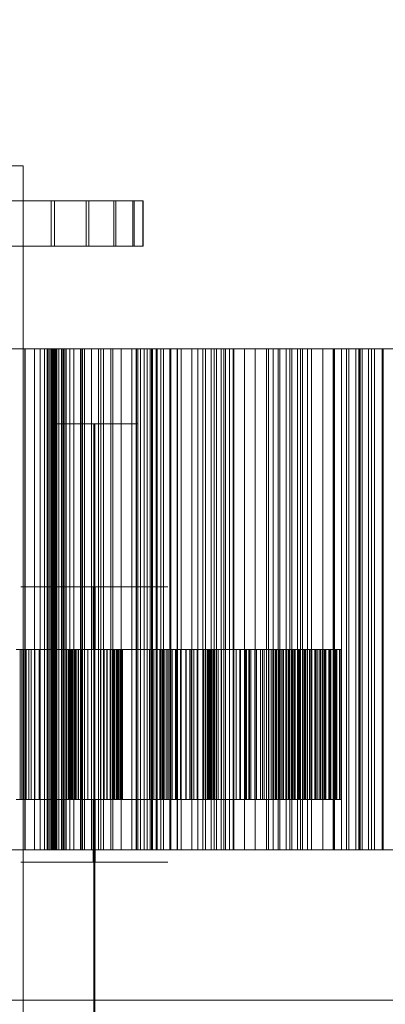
# Model space of a CAD drawing. Header units: millimetres. Extents: x -1970 to 61924, y -58230 to 6847.
# Tile 596 of 656: x 24630 to 24776, y -17512 to -17119. Entities that reach past the tile are written whole.
import ezdxf

# ---------------------------------------------------------------- set-up
doc = ezdxf.new("R2010")
doc.units = ezdxf.units.MM
for name, color, linetype, lineweight in [('COTAS_P', 1, 'Continuous', 0), ('superior_briquetadora', 7, 'Continuous', 0), ('superior_C02', 7, 'Continuous', 0)]:
    doc.layers.add(name, color=color, linetype=linetype, lineweight=lineweight)
doc.dimstyles.new('R19_100', dxfattribs={"dimtxt": 250, "dimasz": 150, "dimexe": 150, "dimexo": 80, "dimgap": 100, "dimtad": 1, "dimtih": 1, "dimtoh": 1, "dimdsep": 46, "dimcen": 0.09, "dimadec": 0, "dimazin": 0, "dimtfac": 1, "dimtdec": 4, "dimtofl": 0, "dimtmove": 0, "dimatfit": 3, "dimfxl": 1, "dimtolj": 1, "dimtzin": 0, "dimarcsym": 0})

# ---------------------------------------------------------------- blocks, each defined once
blk = doc.blocks.new('DIM_R26_29')
at = {"layer": 'COTAS_P'}
for p, q in [((24250.07, -17080), (24400.07, -17035)), ((26750.07, -17080), (26600.07, -17035)), ((24250.07, -17980), (24250.07, -17080)), ((24250.07, -17080), (26750.07, -17080)), ((24250.07, -17080), (24400.07, -17125)), ((26750.07, -17080), (26600.07, -17125)), ((26750.07, -17980), (26750.07, -17080))]:
    blk.add_line(p, q, dxfattribs=at)
blk.add_text('2500 P', height=250, dxfattribs=at).set_placement((25500.07, -16980))

msp = doc.modelspace()

# ---------------------------------------------------------------- linework, layer by layer
at = {"layer": 'superior_briquetadora'}
for p, q in [((24626.286, -17250), (24632.424, -17250)), ((24641.685, -17250), (24627.729, -17250)), ((24628.711, -17250), (24632.37, -17250)), ((24632.37, -17250), (24632.37, -17450)), ((24632.37, -17250), (24636.188, -17250)), ((24632.424, -17250), (24638.481, -17250)), ((24632.424, -17450), (24632.424, -17250)), ((24636.188, -17250), (24636.188, -17450)), ((24636.188, -17250), (24640.156, -17250)), ((24638.481, -17250), (24644.452, -17250)), ((24638.481, -17450), (24638.481, -17250)), ((24640.156, -17250), (24640.156, -17450)), ((24640.156, -17250), (24648.853, -17250)), ((24641.237, -17250), (24643.002, -17250)), ((24642.257, -17250), (24641.237, -17250)), ((24641.237, -17450), (24641.237, -17250)), ((24654.85, -17250), (24641.685, -17250)), ((24641.685, -17450), (24641.685, -17250)), ((24642.914, -17250), (24642.257, -17250)), ((24642.257, -17450), (24642.257, -17250)), ((24643.485, -17250), (24642.914, -17250)), ((24642.914, -17450), (24642.914, -17250)), ((24643.002, -17250), (24647.484, -17250)), ((24643.002, -17450), (24643.002, -17250)), ((24643.436, -17250), (24643.436, -17450)), ((24644.809, -17250), (24643.436, -17250)), ((24643.436, -17250), (24651.883, -17250)), ((24643.968, -17250), (24643.485, -17250)), ((24643.485, -17450), (24643.485, -17250)), ((24644.363, -17250), (24643.968, -17250)), ((24643.968, -17450), (24643.968, -17250)), ((24644.671, -17250), (24644.363, -17250)), ((24644.363, -17450), (24644.363, -17250)), ((24644.452, -17250), (24650.335, -17250)), ((24644.452, -17450), (24644.452, -17250)), ((24644.891, -17250), (24644.671, -17250)), ((24644.671, -17450), (24644.671, -17250)), ((24644.809, -17250), (24644.809, -17450)), ((24645.97, -17250), (24644.809, -17250)), ((24645.023, -17250), (24644.891, -17250)), ((24644.891, -17450), (24644.891, -17250)), ((24645.067, -17250), (24645.023, -17250)), ((24645.023, -17450), (24645.023, -17250)), ((24645.067, -17450), (24645.067, -17250)), ((24645.97, -17250), (24645.97, -17450)), ((24646.942, -17250), (24645.97, -17250)), ((24646.942, -17250), (24646.942, -17450)), ((24647.74, -17250), (24646.942, -17250)), ((24647.484, -17250), (24654.512, -17250)), ((24647.484, -17450), (24647.484, -17250)), ((24647.74, -17250), (24647.74, -17450)), ((24648.375, -17250), (24647.74, -17250)), ((24648.375, -17250), (24648.375, -17450)), ((24648.853, -17250), (24648.375, -17250)), ((24648.853, -17250), (24648.853, -17450)), ((24650.335, -17250), (24656.128, -17250)), ((24650.335, -17450), (24650.335, -17250)), ((24651.883, -17250), (24651.883, -17450)), ((24651.883, -17250), (24655.313, -17250)), ((24654.512, -17250), (24663.815, -17250)), ((24654.512, -17450), (24654.512, -17250)), ((24666.718, -17250), (24654.85, -17250)), ((24654.85, -17450), (24654.85, -17250)), ((24655.313, -17250), (24655.313, -17450)), ((24655.313, -17250), (24658.946, -17250)), ((24656.128, -17250), (24661.828, -17250)), ((24656.128, -17450), (24656.128, -17250)), ((24658.946, -17250), (24658.946, -17450)), ((24658.946, -17250), (24662.759, -17250)), ((24661.828, -17250), (24667.432, -17250)), ((24661.828, -17450), (24661.828, -17250)), ((24662.759, -17250), (24662.759, -17450)), ((24662.759, -17250), (24666.734, -17250)), ((24663.815, -17250), (24675.035, -17250)), ((24663.815, -17450), (24663.815, -17250)), ((24676.831, -17250), (24666.718, -17250)), ((24666.718, -17450), (24666.718, -17250)), ((24666.734, -17250), (24666.734, -17450)), ((24666.734, -17250), (24670.859, -17250)), ((24667.432, -17250), (24677.418, -17250)), ((24667.432, -17450), (24667.432, -17250)), ((24670.859, -17250), (24670.859, -17450)), ((24670.859, -17250), (24675.124, -17250)), ((24675.035, -17250), (24687.741, -17250)), ((24675.035, -17450), (24675.035, -17250)), ((24675.065, -17250), (24675.065, -17450)), ((24676.885, -17250), (24675.065, -17250)), ((24675.065, -17250), (24682.976, -17250)), ((24675.124, -17250), (24675.124, -17450)), ((24675.124, -17250), (24683.324, -17250)), ((24684.803, -17250), (24676.831, -17250)), ((24676.831, -17450), (24676.831, -17250)), ((24676.885, -17250), (24676.885, -17450)), ((24678.505, -17250), (24676.885, -17250)), ((24677.418, -17250), (24685.238, -17250)), ((24677.418, -17450), (24677.418, -17250)), ((24678.505, -17250), (24678.505, -17450)), ((24679.947, -17250), (24678.505, -17250)), ((24679.947, -17250), (24679.947, -17450)), ((24681.225, -17250), (24679.947, -17250)), ((24681.225, -17250), (24681.225, -17450)), ((24682.348, -17250), (24681.225, -17250)), ((24682.348, -17250), (24682.348, -17450)), ((24683.324, -17250), (24682.348, -17250)), ((24682.976, -17250), (24682.976, -17450)), ((24682.976, -17250), (24686.721, -17250)), ((24683.324, -17250), (24683.324, -17450)), ((24690.325, -17250), (24684.803, -17250)), ((24684.803, -17450), (24684.803, -17250)), ((24685.238, -17250), (24690.593, -17250)), ((24685.238, -17450), (24685.238, -17250)), ((24686.721, -17250), (24686.721, -17450)), ((24686.721, -17250), (24690.657, -17250)), ((24687.741, -17250), (24701.446, -17250)), ((24687.741, -17450), (24687.741, -17250)), ((24693.187, -17250), (24690.325, -17250)), ((24690.325, -17450), (24690.325, -17250)), ((24690.593, -17250), (24693.277, -17250)), ((24690.593, -17450), (24690.593, -17250)), ((24690.657, -17250), (24690.657, -17450)), ((24690.657, -17250), (24694.759, -17250)), ((24693.277, -17250), (24693.187, -17250)), ((24693.187, -17450), (24693.187, -17250)), ((24693.277, -17450), (24693.277, -17250)), ((24694.759, -17250), (24694.759, -17450)), ((24694.759, -17250), (24699.011, -17250)), ((24699.011, -17250), (24699.011, -17450)), ((24699.011, -17250), (24703.403, -17250)), ((24701.446, -17250), (24715.622, -17250)), ((24701.446, -17450), (24701.446, -17250)), ((24703.403, -17250), (24703.403, -17450)), ((24703.403, -17250), (24707.925, -17250)), ((24704.528, -17250), (24704.528, -17450)), ((24706.777, -17250), (24704.528, -17250)), ((24704.528, -17250), (24711.826, -17250)), ((24706.777, -17250), (24706.777, -17450)), ((24708.84, -17250), (24706.777, -17250)), ((24707.925, -17250), (24707.925, -17450)), ((24707.925, -17250), (24715.547, -17250)), ((24708.84, -17250), (24708.84, -17450)), ((24710.738, -17250), (24708.84, -17250)), ((24710.738, -17250), (24710.738, -17450)), ((24712.484, -17250), (24710.738, -17250)), ((24711.826, -17250), (24711.826, -17450)), ((24711.826, -17250), (24715.85, -17250)), ((24712.484, -17250), (24712.484, -17450)), ((24714.085, -17250), (24712.484, -17250)), ((24714.085, -17250), (24714.085, -17450)), ((24715.547, -17250), (24714.085, -17250)), ((24715.547, -17250), (24715.547, -17450)), ((24715.622, -17250), (24729.724, -17250)), ((24715.622, -17450), (24715.622, -17250)), ((24715.85, -17250), (24715.85, -17450)), ((24715.85, -17250), (24720.05, -17250)), ((24720.05, -17250), (24720.05, -17450)), ((24720.05, -17250), (24724.402, -17250)), ((24724.402, -17250), (24724.402, -17450)), ((24724.402, -17250), (24728.891, -17250)), ((24728.891, -17250), (24728.891, -17450)), ((24728.891, -17250), (24733.507, -17250)), ((24729.724, -17250), (24743.211, -17250)), ((24729.724, -17450), (24729.724, -17250)), ((24731.54, -17250), (24731.54, -17450)), ((24734.196, -17250), (24731.54, -17250)), ((24731.54, -17250), (24738.154, -17250)), ((24733.507, -17250), (24733.507, -17450)), ((24733.507, -17250), (24738.242, -17250)), ((24734.196, -17250), (24734.196, -17450)), ((24736.683, -17250), (24734.196, -17250)), ((24736.683, -17250), (24736.683, -17450)), ((24739.019, -17250), (24736.683, -17250)), ((24738.154, -17250), (24738.154, -17450)), ((24738.154, -17250), (24742.42, -17250)), ((24738.242, -17250), (24738.242, -17450)), ((24738.242, -17250), (24745.215, -17250)), ((24739.019, -17250), (24739.019, -17450)), ((24741.215, -17250), (24739.019, -17250)), ((24741.215, -17250), (24741.215, -17450)), ((24743.279, -17250), (24741.215, -17250)), ((24742.42, -17250), (24742.42, -17450)), ((24742.42, -17250), (24746.843, -17250)), ((24743.211, -17250), (24755.564, -17250)), ((24743.211, -17450), (24743.211, -17250)), ((24743.279, -17250), (24743.279, -17450)), ((24745.215, -17250), (24743.279, -17250)), ((24745.215, -17250), (24745.215, -17450)), ((24746.843, -17250), (24746.843, -17450)), ((24746.843, -17250), (24751.403, -17250)), ((24751.403, -17250), (24751.403, -17450)), ((24751.403, -17250), (24756.086, -17250)), ((24755.564, -17250), (24766.31, -17250)), ((24755.564, -17450), (24755.564, -17250)), ((24755.841, -17250), (24755.841, -17450)), ((24758.879, -17250), (24755.841, -17250)), ((24755.841, -17250), (24761.709, -17250)), ((24756.086, -17250), (24756.086, -17450)), ((24756.086, -17250), (24760.882, -17250)), ((24758.879, -17250), (24758.879, -17450)), ((24761.766, -17250), (24758.879, -17250)), ((24760.882, -17250), (24760.882, -17450)), ((24760.882, -17250), (24765.784, -17250)), ((24761.709, -17250), (24761.709, -17450)), ((24761.709, -17250), (24766.174, -17250)), ((24761.766, -17250), (24761.766, -17450)), ((24764.517, -17250), (24761.766, -17250)), ((24764.517, -17250), (24764.517, -17450)), ((24767.143, -17250), (24764.517, -17250)), ((24765.784, -17250), (24765.784, -17450)), ((24765.784, -17250), (24772.04, -17250)), ((24766.174, -17250), (24766.174, -17450)), ((24766.174, -17250), (24770.778, -17250)), ((24766.31, -17250), (24775.033, -17250)), ((24766.31, -17450), (24766.31, -17250)), ((24767.143, -17250), (24767.143, -17450)), ((24769.649, -17250), (24767.143, -17250)), ((24769.649, -17250), (24769.649, -17450)), ((24772.04, -17250), (24769.649, -17250)), ((24770.778, -17250), (24770.778, -17450)), ((24770.778, -17250), (24775.502, -17250)), ((24772.04, -17250), (24772.04, -17450)), ((24775.033, -17250), (24781.4, -17250)), ((24775.033, -17450), (24775.033, -17250)), ((24775.502, -17250), (24775.502, -17450)), ((24775.502, -17250), (24780.334, -17250)), ((24646.01, -17280), (24642.664, -17280)), ((24642.664, -17280), (24642.766, -17280)), ((24642.766, -17280), (24646.294, -17280)), ((24652.14, -17280), (24646.01, -17280)), ((24646.294, -17280), (24652.55, -17280)), ((24659.839, -17280), (24652.14, -17280)), ((24652.55, -17280), (24660.296, -17280)), ((24667.584, -17280), (24659.839, -17280)), ((24659.839, -17280), (24659.839, -17520)), ((24660.296, -17280), (24667.995, -17280)), ((24660.296, -17280), (24660.296, -17520)), ((24673.841, -17280), (24667.584, -17280)), ((24667.995, -17280), (24674.125, -17280)), ((24677.369, -17280), (24673.841, -17280)), ((24674.125, -17280), (24677.471, -17280)), ((24677.471, -17280), (24677.369, -17280)), ((24636.375, -17345), (24630.737, -17345)), ((24630.737, -17345), (24630.908, -17345)), ((24630.908, -17345), (24636.854, -17345)), ((24646.706, -17345), (24636.375, -17345)), ((24636.854, -17345), (24647.398, -17345)), ((24645.852, -17345), (24642.469, -17345)), ((24642.469, -17345), (24642.572, -17345)), ((24642.572, -17345), (24646.139, -17345)), ((24652.05, -17345), (24645.852, -17345)), ((24646.139, -17345), (24652.466, -17345)), ((24659.683, -17345), (24646.706, -17345)), ((24647.398, -17345), (24660.452, -17345)), ((24659.837, -17345), (24652.05, -17345)), ((24652.466, -17345), (24660.298, -17345)), ((24672.737, -17345), (24659.683, -17345)), ((24659.683, -17345), (24659.683, -17370)), ((24659.837, -17455), (24659.837, -17345)), ((24667.669, -17345), (24659.837, -17345)), ((24660.298, -17455), (24660.298, -17345)), ((24660.298, -17345), (24668.085, -17345)), ((24660.452, -17345), (24673.429, -17345)), ((24660.452, -17345), (24660.452, -17370)), ((24673.995, -17345), (24667.669, -17345)), ((24668.085, -17345), (24674.283, -17345)), ((24683.281, -17345), (24672.737, -17345)), ((24673.429, -17345), (24683.76, -17345)), ((24677.563, -17345), (24673.995, -17345)), ((24674.283, -17345), (24677.666, -17345)), ((24677.666, -17345), (24677.563, -17345)), ((24689.227, -17345), (24683.281, -17345)), ((24683.76, -17345), (24689.398, -17345)), ((24689.398, -17345), (24689.227, -17345)), ((24630.483, -17370), (24628.937, -17370)), ((24629.412, -17370), (24631.08, -17370)), ((24630.483, -17370), (24630.483, -17430)), ((24631.832, -17370), (24630.483, -17370)), ((24630.908, -17370), (24630.737, -17370)), ((24630.737, -17370), (24636.375, -17370)), ((24636.854, -17370), (24630.908, -17370)), ((24631.08, -17370), (24631.08, -17430)), ((24631.08, -17370), (24632.58, -17370)), ((24631.832, -17370), (24631.832, -17430)), ((24632.896, -17370), (24631.832, -17370)), ((24632.58, -17370), (24632.58, -17430)), ((24632.58, -17370), (24633.88, -17370)), ((24632.896, -17370), (24632.896, -17430)), ((24636.315, -17370), (24632.896, -17370)), ((24633.88, -17370), (24633.88, -17430)), ((24633.88, -17370), (24634.893, -17370)), ((24634.893, -17370), (24634.893, -17430)), ((24634.893, -17370), (24638.062, -17370)), ((24636.315, -17370), (24636.315, -17430)), ((24650.206, -17370), (24636.315, -17370)), ((24636.375, -17370), (24646.706, -17370)), ((24647.398, -17370), (24636.854, -17370)), ((24638.062, -17370), (24652.034, -17370)), ((24638.062, -17370), (24638.062, -17430)), ((24646.706, -17370), (24659.683, -17370)), ((24660.452, -17370), (24647.398, -17370)), ((24648.787, -17370), (24648.787, -17430)), ((24648.828, -17370), (24648.787, -17370)), ((24648.787, -17370), (24650.206, -17370)), ((24648.828, -17370), (24648.828, -17430)), ((24649.171, -17370), (24648.828, -17370)), ((24649.171, -17370), (24649.171, -17430)), ((24649.725, -17370), (24649.171, -17370)), ((24649.725, -17370), (24649.725, -17430)), ((24650.46, -17370), (24649.725, -17370)), ((24650.206, -17370), (24650.206, -17430)), ((24650.46, -17370), (24650.46, -17430)), ((24651.362, -17370), (24650.46, -17370)), ((24650.877, -17370), (24650.877, -17430)), ((24652.034, -17370), (24650.877, -17370)), ((24650.877, -17370), (24650.976, -17370)), ((24650.976, -17370), (24650.976, -17430)), ((24650.976, -17370), (24651.378, -17370)), ((24651.362, -17370), (24651.362, -17430)), ((24652.42, -17370), (24651.362, -17370)), ((24651.378, -17370), (24651.378, -17430)), ((24651.378, -17370), (24651.99, -17370)), ((24651.99, -17370), (24651.99, -17430)), ((24651.99, -17370), (24652.785, -17370)), ((24652.034, -17370), (24652.034, -17430)), ((24652.42, -17370), (24652.42, -17430)), ((24653.627, -17370), (24652.42, -17370)), ((24652.785, -17370), (24652.785, -17430)), ((24652.785, -17370), (24653.746, -17370)), ((24653.627, -17370), (24653.627, -17430)), ((24654.98, -17370), (24653.627, -17370)), ((24653.746, -17370), (24653.746, -17430)), ((24653.746, -17370), (24654.863, -17370)), ((24654.863, -17370), (24654.863, -17430)), ((24654.863, -17370), (24656.13, -17370)), ((24654.98, -17370), (24654.98, -17430)), ((24662.595, -17370), (24654.98, -17370)), ((24656.13, -17370), (24656.13, -17430)), ((24656.13, -17370), (24657.54, -17370)), ((24657.54, -17370), (24657.54, -17430)), ((24657.54, -17370), (24665.155, -17370)), ((24659.683, -17370), (24672.737, -17370)), ((24673.429, -17370), (24660.452, -17370)), ((24662.595, -17370), (24662.595, -17430)), ((24664.005, -17370), (24662.595, -17370)), ((24664.005, -17370), (24664.005, -17430)), ((24665.272, -17370), (24664.005, -17370)), ((24665.155, -17370), (24665.155, -17430)), ((24665.155, -17370), (24666.508, -17370)), ((24665.272, -17370), (24665.272, -17430)), ((24666.389, -17370), (24665.272, -17370)), ((24666.389, -17370), (24666.389, -17430)), ((24667.35, -17370), (24666.389, -17370)), ((24666.508, -17370), (24666.508, -17430)), ((24666.508, -17370), (24667.715, -17370)), ((24667.35, -17370), (24667.35, -17430)), ((24668.145, -17370), (24667.35, -17370)), ((24667.715, -17370), (24667.715, -17430)), ((24667.715, -17370), (24668.773, -17370)), ((24668.101, -17370), (24668.101, -17430)), ((24682.073, -17370), (24668.101, -17370)), ((24668.101, -17370), (24669.258, -17370)), ((24668.145, -17370), (24668.145, -17430)), ((24668.757, -17370), (24668.145, -17370)), ((24668.757, -17370), (24668.757, -17430)), ((24669.159, -17370), (24668.757, -17370)), ((24668.773, -17370), (24668.773, -17430)), ((24668.773, -17370), (24669.675, -17370)), ((24669.159, -17370), (24669.159, -17430)), ((24669.258, -17370), (24669.159, -17370)), ((24669.258, -17370), (24669.258, -17430)), ((24669.675, -17370), (24669.675, -17430)), ((24669.675, -17370), (24670.41, -17370)), ((24669.929, -17370), (24669.929, -17430)), ((24671.348, -17370), (24669.929, -17370)), ((24669.929, -17370), (24683.82, -17370)), ((24670.41, -17370), (24670.41, -17430)), ((24670.41, -17370), (24670.964, -17370)), ((24670.964, -17370), (24670.964, -17430)), ((24670.964, -17370), (24671.307, -17370)), ((24671.307, -17370), (24671.307, -17430)), ((24671.307, -17370), (24671.348, -17370)), ((24671.348, -17370), (24671.348, -17430)), ((24672.737, -17370), (24683.281, -17370)), ((24683.76, -17370), (24673.429, -17370)), ((24682.073, -17370), (24682.073, -17430)), ((24685.242, -17370), (24682.073, -17370)), ((24683.281, -17370), (24689.227, -17370)), ((24689.398, -17370), (24683.76, -17370)), ((24683.82, -17370), (24683.82, -17430)), ((24683.82, -17370), (24687.239, -17370)), ((24685.242, -17370), (24685.242, -17430)), ((24686.255, -17370), (24685.242, -17370)), ((24686.255, -17370), (24686.255, -17430)), ((24687.555, -17370), (24686.255, -17370)), ((24687.239, -17370), (24687.239, -17430)), ((24687.239, -17370), (24688.303, -17370)), ((24687.555, -17370), (24687.555, -17430)), ((24689.055, -17370), (24687.555, -17370)), ((24688.303, -17370), (24688.303, -17430)), ((24688.303, -17370), (24689.652, -17370)), ((24689.055, -17370), (24689.055, -17430)), ((24690.723, -17370), (24689.055, -17370)), ((24689.227, -17370), (24689.398, -17370)), ((24689.652, -17370), (24689.652, -17430)), ((24689.652, -17370), (24691.198, -17370)), ((24690.723, -17370), (24690.723, -17430)), ((24692.543, -17370), (24690.723, -17370)), ((24691.198, -17370), (24691.198, -17430)), ((24691.198, -17370), (24692.912, -17370)), ((24692.543, -17370), (24692.543, -17430)), ((24694.504, -17370), (24692.543, -17370)), ((24692.912, -17370), (24692.912, -17430)), ((24692.912, -17370), (24694.775, -17370)), ((24694.504, -17370), (24694.504, -17430)), ((24696.597, -17370), (24694.504, -17370)), ((24694.775, -17370), (24694.775, -17430)), ((24694.775, -17370), (24696.777, -17370)), ((24696.597, -17370), (24696.597, -17430)), ((24698.816, -17370), (24696.597, -17370)), ((24696.777, -17370), (24696.777, -17430)), ((24696.777, -17370), (24698.909, -17370)), ((24698.295, -17370), (24698.295, -17430)), ((24709.582, -17370), (24698.295, -17370)), ((24698.295, -17370), (24703.799, -17370)), ((24698.816, -17370), (24698.816, -17430)), ((24705.719, -17370), (24698.816, -17370)), ((24698.909, -17370), (24698.909, -17430)), ((24698.909, -17370), (24701.165, -17370)), ((24699.843, -17370), (24699.843, -17430)), ((24705.569, -17370), (24699.843, -17370)), ((24699.843, -17370), (24710.901, -17370)), ((24701.165, -17370), (24701.165, -17430)), ((24701.165, -17370), (24707.984, -17370)), ((24703.799, -17370), (24703.799, -17430)), ((24703.799, -17370), (24704.685, -17370)), ((24704.685, -17370), (24704.685, -17430)), ((24704.685, -17370), (24705.311, -17370)), ((24705.311, -17370), (24705.311, -17430)), ((24705.311, -17370), (24705.753, -17370)), ((24705.569, -17370), (24705.569, -17430)), ((24706.507, -17370), (24705.569, -17370)), ((24705.719, -17370), (24705.719, -17430)), ((24706.005, -17370), (24705.719, -17370)), ((24705.753, -17370), (24705.753, -17430)), ((24705.753, -17370), (24706.034, -17370)), ((24706.005, -17370), (24706.005, -17430)), ((24706.155, -17370), (24706.005, -17370)), ((24706.034, -17370), (24706.034, -17430)), ((24706.034, -17370), (24706.166, -17370)), ((24706.155, -17370), (24706.155, -17430)), ((24706.166, -17370), (24706.155, -17370)), ((24706.166, -17370), (24706.166, -17430)), ((24706.507, -17370), (24706.507, -17430)), ((24707.19, -17370), (24706.507, -17370)), ((24707.19, -17370), (24707.19, -17430)), ((24707.692, -17370), (24707.19, -17370)), ((24707.692, -17370), (24707.692, -17430)), ((24708.035, -17370), (24707.692, -17370)), ((24707.984, -17370), (24707.984, -17430)), ((24707.984, -17370), (24708.202, -17370)), ((24708.035, -17370), (24708.035, -17430)), ((24708.23, -17370), (24708.035, -17370)), ((24708.202, -17370), (24708.202, -17430)), ((24708.202, -17370), (24708.285, -17370)), ((24708.23, -17370), (24708.23, -17430)), ((24708.285, -17370), (24708.23, -17370)), ((24708.285, -17370), (24708.285, -17430)), ((24709.582, -17370), (24709.582, -17430)), ((24716.711, -17370), (24709.582, -17370)), ((24710.901, -17370), (24710.901, -17430)), ((24710.901, -17370), (24718.219, -17370)), ((24716.711, -17370), (24716.711, -17430)), ((24718.494, -17370), (24716.711, -17370)), ((24718.219, -17370), (24718.219, -17430)), ((24718.219, -17370), (24720.037, -17370)), ((24718.494, -17370), (24718.494, -17430)), ((24720.495, -17370), (24718.494, -17370)), ((24720.037, -17370), (24720.037, -17430)), ((24720.037, -17370), (24722.067, -17370)), ((24720.495, -17370), (24720.495, -17430)), ((24722.643, -17370), (24720.495, -17370)), ((24720.918, -17370), (24720.918, -17430)), ((24727.283, -17370), (24720.918, -17370)), ((24720.918, -17370), (24729.679, -17370)), ((24721.879, -17370), (24721.879, -17430)), ((24730.778, -17370), (24721.879, -17370)), ((24721.879, -17370), (24727.914, -17370)), ((24722.067, -17370), (24722.067, -17430)), ((24722.067, -17370), (24724.241, -17370)), ((24722.643, -17370), (24722.643, -17430)), ((24724.914, -17370), (24722.643, -17370)), ((24724.241, -17370), (24724.241, -17430)), ((24724.241, -17370), (24726.533, -17370)), ((24724.914, -17370), (24724.914, -17430)), ((24727.293, -17370), (24724.914, -17370)), ((24726.533, -17370), (24726.533, -17430)), ((24726.533, -17370), (24728.93, -17370)), ((24727.283, -17370), (24727.283, -17430)), ((24736.961, -17370), (24727.283, -17370)), ((24727.293, -17370), (24727.293, -17430)), ((24729.768, -17370), (24727.293, -17370)), ((24727.914, -17370), (24727.914, -17430)), ((24727.914, -17370), (24737.682, -17370)), ((24728.93, -17370), (24728.93, -17430)), ((24728.93, -17370), (24731.42, -17370)), ((24729.679, -17370), (24729.679, -17430)), ((24729.679, -17370), (24731.374, -17370)), ((24729.768, -17370), (24729.768, -17430)), ((24732.332, -17370), (24729.768, -17370)), ((24730.778, -17370), (24730.778, -17430)), ((24732.51, -17370), (24730.778, -17370)), ((24731.374, -17370), (24731.374, -17430)), ((24731.374, -17370), (24732.903, -17370)), ((24731.42, -17370), (24731.42, -17430)), ((24731.42, -17370), (24733.996, -17370)), ((24731.489, -17370), (24731.489, -17430)), ((24731.672, -17370), (24731.489, -17370)), ((24731.489, -17370), (24741.772, -17370)), ((24731.672, -17370), (24731.672, -17430)), ((24741.981, -17370), (24731.672, -17370)), ((24732.332, -17370), (24732.332, -17430)), ((24734.977, -17370), (24732.332, -17370)), ((24732.51, -17370), (24732.51, -17430)), ((24734.083, -17370), (24732.51, -17370)), ((24732.903, -17370), (24732.903, -17430)), ((24732.903, -17370), (24734.313, -17370)), ((24733.996, -17370), (24733.996, -17430)), ((24733.996, -17370), (24736.65, -17370)), ((24734.083, -17370), (24734.083, -17430)), ((24735.541, -17370), (24734.083, -17370)), ((24734.313, -17370), (24734.313, -17430)), ((24734.313, -17370), (24735.614, -17370)), ((24734.977, -17370), (24734.977, -17430)), ((24739.801, -17370), (24734.977, -17370)), ((24735.541, -17370), (24735.541, -17430)), ((24736.894, -17370), (24735.541, -17370)), ((24735.614, -17370), (24735.614, -17430)), ((24735.614, -17370), (24736.813, -17370)), ((24736.65, -17370), (24736.65, -17430)), ((24736.65, -17370), (24741.322, -17370)), ((24736.813, -17370), (24736.813, -17430)), ((24736.813, -17370), (24737.91, -17370)), ((24736.894, -17370), (24736.894, -17430)), ((24738.148, -17370), (24736.894, -17370)), ((24736.961, -17370), (24736.961, -17430)), ((24739.162, -17370), (24736.961, -17370)), ((24737.682, -17370), (24737.682, -17430)), ((24737.682, -17370), (24739.894, -17370)), ((24737.91, -17370), (24737.91, -17430)), ((24737.91, -17370), (24738.907, -17370)), ((24738.148, -17370), (24738.148, -17430)), ((24739.305, -17370), (24738.148, -17370)), ((24738.907, -17370), (24738.907, -17430)), ((24738.907, -17370), (24739.801, -17370)), ((24739.162, -17370), (24739.162, -17430)), ((24741.467, -17370), (24739.162, -17370)), ((24739.305, -17370), (24739.305, -17430)), ((24740.363, -17370), (24739.305, -17370)), ((24739.801, -17370), (24739.801, -17430)), ((24739.894, -17370), (24739.894, -17430)), ((24739.894, -17370), (24742.202, -17370)), ((24740.363, -17370), (24740.363, -17430)), ((24741.322, -17370), (24740.363, -17370)), ((24741.322, -17370), (24741.322, -17430)), ((24741.467, -17370), (24741.467, -17430)), ((24743.838, -17370), (24741.467, -17370)), ((24741.772, -17370), (24741.772, -17430)), ((24741.772, -17370), (24743.94, -17370)), ((24741.981, -17370), (24741.981, -17430)), ((24744.164, -17370), (24741.981, -17370)), ((24742.202, -17370), (24742.202, -17430)), ((24742.202, -17370), (24744.572, -17370)), ((24743.838, -17370), (24743.838, -17430)), ((24746.262, -17370), (24743.838, -17370)), ((24743.94, -17370), (24743.94, -17430)), ((24743.94, -17370), (24746.07, -17370)), ((24744.164, -17370), (24744.164, -17430)), ((24746.316, -17370), (24744.164, -17370)), ((24744.572, -17370), (24744.572, -17430)), ((24744.572, -17370), (24746.99, -17370)), ((24746.07, -17370), (24746.07, -17430)), ((24746.07, -17370), (24748.167, -17370)), ((24746.262, -17370), (24746.262, -17430)), ((24748.727, -17370), (24746.262, -17370)), ((24746.316, -17370), (24746.316, -17430)), ((24748.441, -17370), (24746.316, -17370)), ((24746.99, -17370), (24746.99, -17430)), ((24746.99, -17370), (24749.445, -17370)), ((24748.167, -17370), (24748.167, -17430)), ((24748.167, -17370), (24750.231, -17370)), ((24748.441, -17370), (24748.441, -17430)), ((24750.537, -17370), (24748.441, -17370)), ((24748.727, -17370), (24748.727, -17430)), ((24751.227, -17370), (24748.727, -17370)), ((24749.445, -17370), (24749.445, -17430)), ((24749.445, -17370), (24751.931, -17370)), ((24750.231, -17370), (24750.231, -17430)), ((24750.231, -17370), (24752.259, -17370)), ((24750.537, -17370), (24750.537, -17430)), ((24752.602, -17370), (24750.537, -17370)), ((24751.227, -17370), (24751.227, -17430)), ((24753.754, -17370), (24751.227, -17370)), ((24751.931, -17370), (24751.931, -17430)), ((24751.931, -17370), (24754.44, -17370)), ((24752.259, -17370), (24752.259, -17430)), ((24752.259, -17370), (24754.247, -17370)), ((24752.602, -17370), (24752.602, -17430)), ((24754.63, -17370), (24752.602, -17370)), ((24753.754, -17370), (24753.754, -17430)), ((24756.302, -17370), (24753.754, -17370)), ((24754.247, -17370), (24754.247, -17430)), ((24754.247, -17370), (24756.193, -17370)), ((24754.44, -17370), (24754.44, -17430)), ((24754.44, -17370), (24756.967, -17370)), ((24754.63, -17370), (24754.63, -17430)), ((24756.62, -17370), (24754.63, -17370)), ((24756.193, -17370), (24756.193, -17430)), ((24756.193, -17370), (24758.091, -17370)), ((24756.302, -17370), (24756.302, -17430)), ((24758.091, -17370), (24756.302, -17370)), ((24756.62, -17370), (24756.62, -17430)), ((24758.566, -17370), (24756.62, -17370)), ((24756.967, -17370), (24756.967, -17430)), ((24756.967, -17370), (24758.566, -17370)), ((24758.091, -17370), (24758.091, -17430)), ((24758.566, -17370), (24758.566, -17430)), ((24630.483, -17430), (24628.937, -17430)), ((24629.412, -17430), (24631.08, -17430)), ((24631.832, -17430), (24630.483, -17430)), ((24630.908, -17430), (24630.737, -17430)), ((24630.737, -17430), (24636.375, -17430)), ((24636.854, -17430), (24630.908, -17430)), ((24631.08, -17430), (24632.58, -17430)), ((24632.896, -17430), (24631.832, -17430)), ((24632.58, -17430), (24633.88, -17430)), ((24636.315, -17430), (24632.896, -17430)), ((24633.88, -17430), (24634.893, -17430)), ((24634.893, -17430), (24638.062, -17430)), ((24650.206, -17430), (24636.315, -17430)), ((24636.375, -17430), (24646.706, -17430)), ((24647.398, -17430), (24636.854, -17430)), ((24638.062, -17430), (24652.034, -17430)), ((24646.706, -17430), (24659.683, -17430)), ((24660.452, -17430), (24647.398, -17430)), ((24648.828, -17430), (24648.787, -17430)), ((24648.787, -17430), (24650.206, -17430)), ((24649.171, -17430), (24648.828, -17430)), ((24649.725, -17430), (24649.171, -17430)), ((24650.46, -17430), (24649.725, -17430)), ((24651.362, -17430), (24650.46, -17430)), ((24652.034, -17430), (24650.877, -17430)), ((24650.877, -17430), (24650.976, -17430)), ((24650.976, -17430), (24651.378, -17430)), ((24652.42, -17430), (24651.362, -17430)), ((24651.378, -17430), (24651.99, -17430)), ((24651.99, -17430), (24652.785, -17430)), ((24653.627, -17430), (24652.42, -17430)), ((24652.785, -17430), (24653.746, -17430)), ((24654.98, -17430), (24653.627, -17430)), ((24653.746, -17430), (24654.863, -17430)), ((24654.863, -17430), (24656.13, -17430)), ((24662.595, -17430), (24654.98, -17430)), ((24656.13, -17430), (24657.54, -17430)), ((24657.54, -17430), (24665.155, -17430)), ((24659.683, -17430), (24672.737, -17430)), ((24659.683, -17430), (24659.683, -17455)), ((24673.429, -17430), (24660.452, -17430)), ((24660.452, -17430), (24660.452, -17455)), ((24664.005, -17430), (24662.595, -17430)), ((24665.272, -17430), (24664.005, -17430)), ((24665.155, -17430), (24666.508, -17430)), ((24666.389, -17430), (24665.272, -17430)), ((24667.35, -17430), (24666.389, -17430)), ((24666.508, -17430), (24667.715, -17430)), ((24668.145, -17430), (24667.35, -17430)), ((24667.715, -17430), (24668.773, -17430)), ((24682.073, -17430), (24668.101, -17430)), ((24668.101, -17430), (24669.258, -17430)), ((24668.757, -17430), (24668.145, -17430)), ((24669.159, -17430), (24668.757, -17430)), ((24668.773, -17430), (24669.675, -17430)), ((24669.258, -17430), (24669.159, -17430)), ((24669.675, -17430), (24670.41, -17430)), ((24671.348, -17430), (24669.929, -17430)), ((24669.929, -17430), (24683.82, -17430)), ((24670.41, -17430), (24670.964, -17430)), ((24670.964, -17430), (24671.307, -17430)), ((24671.307, -17430), (24671.348, -17430)), ((24672.737, -17430), (24683.281, -17430)), ((24683.76, -17430), (24673.429, -17430)), ((24685.242, -17430), (24682.073, -17430)), ((24683.281, -17430), (24689.227, -17430)), ((24689.398, -17430), (24683.76, -17430)), ((24683.82, -17430), (24687.239, -17430)), ((24686.255, -17430), (24685.242, -17430)), ((24687.555, -17430), (24686.255, -17430)), ((24687.239, -17430), (24688.303, -17430)), ((24689.055, -17430), (24687.555, -17430)), ((24688.303, -17430), (24689.652, -17430)), ((24690.723, -17430), (24689.055, -17430)), ((24689.227, -17430), (24689.398, -17430)), ((24689.652, -17430), (24691.198, -17430)), ((24692.543, -17430), (24690.723, -17430)), ((24691.198, -17430), (24692.912, -17430)), ((24694.504, -17430), (24692.543, -17430)), ((24692.912, -17430), (24694.775, -17430)), ((24696.597, -17430), (24694.504, -17430)), ((24694.775, -17430), (24696.777, -17430)), ((24698.816, -17430), (24696.597, -17430)), ((24696.777, -17430), (24698.909, -17430)), ((24709.582, -17430), (24698.295, -17430)), ((24698.295, -17430), (24703.799, -17430)), ((24705.719, -17430), (24698.816, -17430)), ((24698.909, -17430), (24701.165, -17430)), ((24705.569, -17430), (24699.843, -17430)), ((24699.843, -17430), (24710.901, -17430)), ((24701.165, -17430), (24707.984, -17430)), ((24703.799, -17430), (24704.685, -17430)), ((24704.685, -17430), (24705.311, -17430)), ((24705.311, -17430), (24705.753, -17430)), ((24706.507, -17430), (24705.569, -17430)), ((24706.005, -17430), (24705.719, -17430)), ((24705.753, -17430), (24706.034, -17430)), ((24706.155, -17430), (24706.005, -17430)), ((24706.034, -17430), (24706.166, -17430)), ((24706.166, -17430), (24706.155, -17430)), ((24707.19, -17430), (24706.507, -17430)), ((24707.692, -17430), (24707.19, -17430)), ((24708.035, -17430), (24707.692, -17430)), ((24707.984, -17430), (24708.202, -17430)), ((24708.23, -17430), (24708.035, -17430)), ((24708.202, -17430), (24708.285, -17430)), ((24708.285, -17430), (24708.23, -17430)), ((24716.711, -17430), (24709.582, -17430)), ((24710.901, -17430), (24718.219, -17430)), ((24718.494, -17430), (24716.711, -17430)), ((24718.219, -17430), (24720.037, -17430)), ((24720.495, -17430), (24718.494, -17430)), ((24720.037, -17430), (24722.067, -17430)), ((24722.643, -17430), (24720.495, -17430)), ((24727.283, -17430), (24720.918, -17430)), ((24720.918, -17430), (24729.679, -17430)), ((24730.778, -17430), (24721.879, -17430)), ((24721.879, -17430), (24727.914, -17430)), ((24722.067, -17430), (24724.241, -17430)), ((24724.914, -17430), (24722.643, -17430)), ((24724.241, -17430), (24726.533, -17430)), ((24727.293, -17430), (24724.914, -17430)), ((24726.533, -17430), (24728.93, -17430)), ((24736.961, -17430), (24727.283, -17430)), ((24729.768, -17430), (24727.293, -17430)), ((24727.914, -17430), (24737.682, -17430)), ((24728.93, -17430), (24731.42, -17430)), ((24729.679, -17430), (24731.374, -17430)), ((24732.332, -17430), (24729.768, -17430)), ((24732.51, -17430), (24730.778, -17430)), ((24731.374, -17430), (24732.903, -17430)), ((24731.42, -17430), (24733.996, -17430)), ((24731.672, -17430), (24731.489, -17430)), ((24731.489, -17430), (24741.772, -17430)), ((24741.981, -17430), (24731.672, -17430)), ((24734.977, -17430), (24732.332, -17430)), ((24734.083, -17430), (24732.51, -17430)), ((24732.903, -17430), (24734.313, -17430)), ((24733.996, -17430), (24736.65, -17430)), ((24735.541, -17430), (24734.083, -17430)), ((24734.313, -17430), (24735.614, -17430)), ((24739.801, -17430), (24734.977, -17430)), ((24736.894, -17430), (24735.541, -17430)), ((24735.614, -17430), (24736.813, -17430)), ((24736.65, -17430), (24741.322, -17430)), ((24736.813, -17430), (24737.91, -17430)), ((24738.148, -17430), (24736.894, -17430)), ((24739.162, -17430), (24736.961, -17430)), ((24737.682, -17430), (24739.894, -17430)), ((24737.91, -17430), (24738.907, -17430)), ((24739.305, -17430), (24738.148, -17430)), ((24738.907, -17430), (24739.801, -17430)), ((24741.467, -17430), (24739.162, -17430)), ((24740.363, -17430), (24739.305, -17430)), ((24739.894, -17430), (24742.202, -17430)), ((24741.322, -17430), (24740.363, -17430)), ((24743.838, -17430), (24741.467, -17430)), ((24741.772, -17430), (24743.94, -17430)), ((24744.164, -17430), (24741.981, -17430)), ((24742.202, -17430), (24744.572, -17430)), ((24746.262, -17430), (24743.838, -17430)), ((24743.94, -17430), (24746.07, -17430)), ((24746.316, -17430), (24744.164, -17430)), ((24744.572, -17430), (24746.99, -17430)), ((24746.07, -17430), (24748.167, -17430)), ((24748.727, -17430), (24746.262, -17430)), ((24748.441, -17430), (24746.316, -17430)), ((24746.99, -17430), (24749.445, -17430)), ((24748.167, -17430), (24750.231, -17430)), ((24750.537, -17430), (24748.441, -17430)), ((24751.227, -17430), (24748.727, -17430)), ((24749.445, -17430), (24751.931, -17430)), ((24750.231, -17430), (24752.259, -17430)), ((24752.602, -17430), (24750.537, -17430)), ((24753.754, -17430), (24751.227, -17430)), ((24751.931, -17430), (24754.44, -17430)), ((24752.259, -17430), (24754.247, -17430)), ((24754.63, -17430), (24752.602, -17430)), ((24756.302, -17430), (24753.754, -17430)), ((24754.247, -17430), (24756.193, -17430)), ((24754.44, -17430), (24756.967, -17430)), ((24756.62, -17430), (24754.63, -17430)), ((24756.193, -17430), (24758.091, -17430)), ((24758.091, -17430), (24756.302, -17430)), ((24758.566, -17430), (24756.62, -17430)), ((24756.967, -17430), (24758.566, -17430)), ((24626.286, -17450), (24632.424, -17450)), ((24641.685, -17450), (24627.729, -17450)), ((24628.711, -17450), (24632.37, -17450)), ((24632.37, -17450), (24636.188, -17450)), ((24632.424, -17450), (24638.481, -17450)), ((24636.188, -17450), (24640.156, -17450)), ((24638.481, -17450), (24644.452, -17450)), ((24640.156, -17450), (24648.853, -17450)), ((24643.002, -17450), (24641.237, -17450)), ((24641.237, -17450), (24642.257, -17450)), ((24654.85, -17450), (24641.685, -17450)), ((24642.257, -17450), (24642.914, -17450)), ((24642.914, -17450), (24643.485, -17450)), ((24647.484, -17450), (24643.002, -17450)), ((24644.809, -17450), (24643.436, -17450)), ((24643.436, -17450), (24651.883, -17450)), ((24643.485, -17450), (24643.968, -17450)), ((24643.968, -17450), (24644.363, -17450)), ((24644.363, -17450), (24644.671, -17450)), ((24644.452, -17450), (24650.335, -17450)), ((24644.671, -17450), (24644.891, -17450)), ((24645.97, -17450), (24644.809, -17450)), ((24644.891, -17450), (24645.023, -17450)), ((24645.023, -17450), (24645.067, -17450)), ((24646.942, -17450), (24645.97, -17450)), ((24647.74, -17450), (24646.942, -17450)), ((24654.512, -17450), (24647.484, -17450)), ((24648.375, -17450), (24647.74, -17450)), ((24648.853, -17450), (24648.375, -17450)), ((24650.335, -17450), (24656.128, -17450)), ((24651.883, -17450), (24655.313, -17450)), ((24663.815, -17450), (24654.512, -17450)), ((24666.718, -17450), (24654.85, -17450)), ((24655.313, -17450), (24658.946, -17450)), ((24656.128, -17450), (24661.828, -17450)), ((24658.946, -17450), (24662.759, -17450)), ((24661.828, -17450), (24667.432, -17450)), ((24662.759, -17450), (24666.734, -17450)), ((24675.035, -17450), (24663.815, -17450)), ((24676.831, -17450), (24666.718, -17450)), ((24666.734, -17450), (24670.859, -17450)), ((24667.432, -17450), (24677.418, -17450)), ((24670.859, -17450), (24675.124, -17450)), ((24687.741, -17450), (24675.035, -17450)), ((24676.885, -17450), (24675.065, -17450)), ((24675.065, -17450), (24682.976, -17450)), ((24675.124, -17450), (24683.324, -17450)), ((24684.803, -17450), (24676.831, -17450)), ((24678.505, -17450), (24676.885, -17450)), ((24677.418, -17450), (24685.238, -17450)), ((24679.947, -17450), (24678.505, -17450)), ((24681.225, -17450), (24679.947, -17450)), ((24682.348, -17450), (24681.225, -17450)), ((24683.324, -17450), (24682.348, -17450)), ((24682.976, -17450), (24686.721, -17450)), ((24690.325, -17450), (24684.803, -17450)), ((24685.238, -17450), (24690.593, -17450)), ((24686.721, -17450), (24690.657, -17450)), ((24701.446, -17450), (24687.741, -17450)), ((24693.187, -17450), (24690.325, -17450)), ((24690.593, -17450), (24693.277, -17450)), ((24690.657, -17450), (24694.759, -17450)), ((24693.277, -17450), (24693.187, -17450)), ((24694.759, -17450), (24699.011, -17450)), ((24699.011, -17450), (24703.403, -17450)), ((24715.622, -17450), (24701.446, -17450)), ((24703.403, -17450), (24707.925, -17450)), ((24706.777, -17450), (24704.528, -17450)), ((24704.528, -17450), (24711.826, -17450)), ((24708.84, -17450), (24706.777, -17450)), ((24707.925, -17450), (24715.547, -17450)), ((24710.738, -17450), (24708.84, -17450)), ((24712.484, -17450), (24710.738, -17450)), ((24711.826, -17450), (24715.85, -17450)), ((24714.085, -17450), (24712.484, -17450)), ((24715.547, -17450), (24714.085, -17450)), ((24729.724, -17450), (24715.622, -17450)), ((24715.85, -17450), (24720.05, -17450)), ((24720.05, -17450), (24724.402, -17450)), ((24724.402, -17450), (24728.891, -17450)), ((24728.891, -17450), (24733.507, -17450)), ((24743.211, -17450), (24729.724, -17450)), ((24734.196, -17450), (24731.54, -17450)), ((24731.54, -17450), (24738.154, -17450)), ((24733.507, -17450), (24738.242, -17450)), ((24736.683, -17450), (24734.196, -17450)), ((24739.019, -17450), (24736.683, -17450)), ((24738.154, -17450), (24742.42, -17450)), ((24738.242, -17450), (24745.215, -17450)), ((24741.215, -17450), (24739.019, -17450)), ((24743.279, -17450), (24741.215, -17450)), ((24742.42, -17450), (24746.843, -17450)), ((24755.564, -17450), (24743.211, -17450)), ((24745.215, -17450), (24743.279, -17450)), ((24746.843, -17450), (24751.403, -17450)), ((24751.403, -17450), (24756.086, -17450)), ((24766.31, -17450), (24755.564, -17450)), ((24758.879, -17450), (24755.841, -17450)), ((24755.841, -17450), (24761.709, -17450)), ((24756.086, -17450), (24760.882, -17450)), ((24761.766, -17450), (24758.879, -17450)), ((24760.882, -17450), (24765.784, -17450)), ((24761.709, -17450), (24766.174, -17450)), ((24764.517, -17450), (24761.766, -17450)), ((24767.143, -17450), (24764.517, -17450)), ((24765.784, -17450), (24772.04, -17450)), ((24766.174, -17450), (24770.778, -17450)), ((24775.033, -17450), (24766.31, -17450)), ((24769.649, -17450), (24767.143, -17450)), ((24772.04, -17450), (24769.649, -17450)), ((24770.778, -17450), (24775.502, -17450)), ((24775.033, -17450), (24781.4, -17450)), ((24775.502, -17450), (24780.334, -17450)), ((24636.375, -17455), (24630.737, -17455)), ((24630.737, -17455), (24630.908, -17455)), ((24630.908, -17455), (24636.854, -17455)), ((24646.706, -17455), (24636.375, -17455)), ((24636.854, -17455), (24647.398, -17455)), ((24645.852, -17455), (24642.469, -17455)), ((24642.469, -17455), (24642.572, -17455)), ((24642.572, -17455), (24646.139, -17455)), ((24652.05, -17455), (24645.852, -17455)), ((24646.139, -17455), (24652.466, -17455)), ((24659.683, -17455), (24646.706, -17455)), ((24647.398, -17455), (24660.452, -17455)), ((24659.837, -17455), (24652.05, -17455)), ((24652.466, -17455), (24660.298, -17455)), ((24672.737, -17455), (24659.683, -17455)), ((24667.669, -17455), (24659.837, -17455)), ((24660.298, -17455), (24668.085, -17455)), ((24660.452, -17455), (24673.429, -17455)), ((24673.995, -17455), (24667.669, -17455)), ((24668.085, -17455), (24674.283, -17455)), ((24683.281, -17455), (24672.737, -17455)), ((24673.429, -17455), (24683.76, -17455)), ((24677.563, -17455), (24673.995, -17455)), ((24674.283, -17455), (24677.666, -17455)), ((24677.666, -17455), (24677.563, -17455)), ((24689.227, -17455), (24683.281, -17455)), ((24683.76, -17455), (24689.398, -17455)), ((24689.398, -17455), (24689.227, -17455)), ((23750.067, -17510), (25950.067, -17510)), ((23900.067, -17510), (25800.067, -17510))]:
    msp.add_line(p, q, dxfattribs=at)
at = {"layer": 'superior_C02'}
for p, q in [((24607.798, -17177), (24631.662, -17177)), ((24625.701, -17177), (24631.662, -17177)), ((24631.662, -17177), (24631.662, -17580)), ((24642.877, -17191), (24626.489, -17191)), ((24627.922, -17191), (24644.133, -17191)), ((24656.85, -17191), (24642.877, -17191)), ((24642.877, -17209), (24642.877, -17191)), ((24644.133, -17191), (24657.882, -17191)), ((24644.133, -17209), (24644.133, -17191)), ((24667.874, -17191), (24656.85, -17191)), ((24656.85, -17209), (24656.85, -17191)), ((24657.882, -17191), (24668.64, -17191)), ((24657.882, -17209), (24657.882, -17191)), ((24675.522, -17191), (24667.874, -17191)), ((24667.874, -17209), (24667.874, -17191)), ((24668.64, -17191), (24675.994, -17191)), ((24668.64, -17209), (24668.64, -17191)), ((24679.503, -17191), (24675.522, -17191)), ((24675.522, -17191), (24675.522, -17209)), ((24675.994, -17191), (24679.662, -17191)), ((24675.994, -17209), (24675.994, -17191)), ((24679.662, -17191), (24679.503, -17191)), ((24679.503, -17209), (24679.503, -17191)), ((24679.662, -17209), (24679.662, -17191)), ((24626.489, -17209), (24642.877, -17209)), ((24644.133, -17209), (24627.922, -17209)), ((24642.877, -17209), (24656.85, -17209)), ((24657.882, -17209), (24644.133, -17209)), ((24656.85, -17209), (24667.874, -17209)), ((24668.64, -17209), (24657.882, -17209)), ((24667.874, -17209), (24675.522, -17209)), ((24675.994, -17209), (24668.64, -17209)), ((24675.522, -17209), (24679.503, -17209)), ((24679.662, -17209), (24675.994, -17209)), ((24679.503, -17209), (24679.662, -17209))]:
    msp.add_line(p, q, dxfattribs=at)

# ---------------------------------------------------------------- dimensions: what is measured, and where the dimension line sits
at = {"layer": 'COTAS_P'}
dim = msp.add_aligned_dim(p1=(24250.067, -17980), p2=(26750.067, -17980), distance=900, text='<> P', dimstyle='R19_100', dxfattribs=at)
dim.commit()
dim.dimension.update_dxf_attribs({"geometry": 'DIM_R26_29', "text_midpoint": (25500.067, -17080)})

doc.saveas('drawing.dxf')
